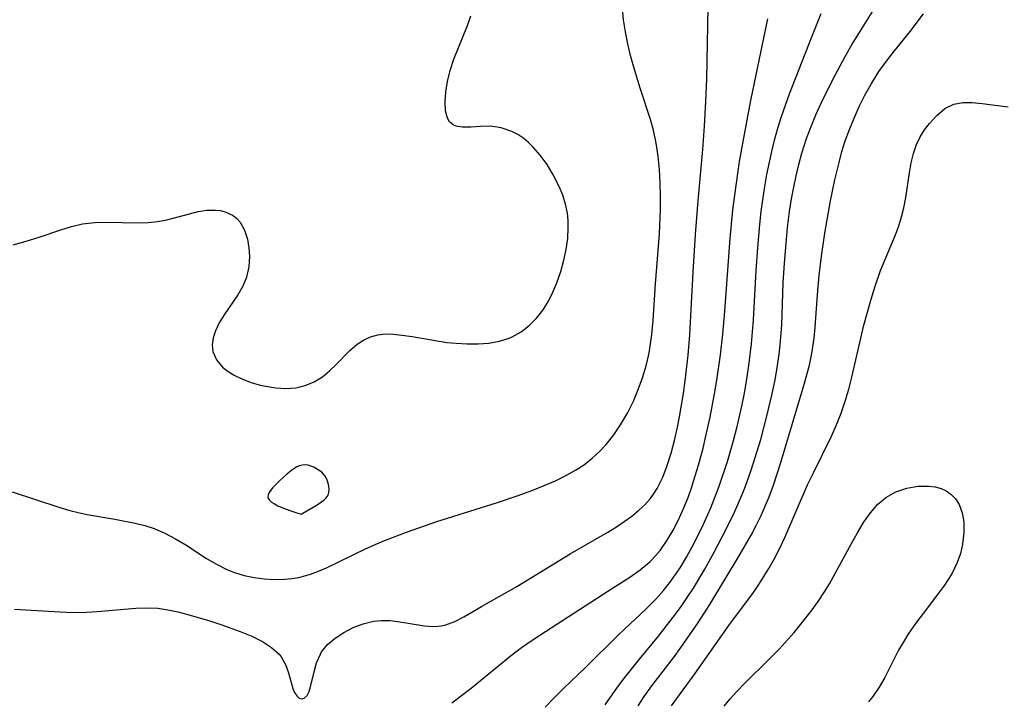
# Model space of a CAD drawing. Header units: metres. Extents: x 1073367 to 1082519, y 1569854 to 1574957.
# Tile 1003 of 1056: x 1080009 to 1080147, y 1573475 to 1573570. Entities that reach past the tile are written whole.
import ezdxf

# ---------------------------------------------------------------- set-up
doc = ezdxf.new("R2010")
doc.units = ezdxf.units.M
doc.layers.add('CGG_CurvaNivelLidar_v1', color=253, linetype='Continuous', lineweight=30)

msp = doc.modelspace()

# ---------------------------------------------------------------- linework, layer by layer
at = {"layer": 'CGG_CurvaNivelLidar_v1'}
for p, q in [((1080093.4704, 1573570.2114, 75), (1080093.2946, 1573571.8599, 75)), ((1080105.086, 1573561.982, 74.5), (1080105.2483, 1573571.9261, 74.5)), ((1080125.3613, 1573566.8111, 73), (1080129.0958, 1573572.7871, 73)), ((1080071.6613, 1573569.4189, 75.5), (1080072.1555, 1573570.7699, 75.5)), ((1080093.73, 1573568.5649, 75), (1080093.4704, 1573570.2114, 75)), ((1080111.2054, 1573558.9745, 74), (1080113.5905, 1573570.3788, 74)), ((1080119.7176, 1573567.8544, 73.5), (1080121.0557, 1573571.0912, 73.5)), ((1080133.4582, 1573568.5981, 72.5), (1080135.3134, 1573571.0436, 72.5)), ((1080069.7838, 1573564.7247, 75.5), (1080071.6613, 1573569.4189, 75.5)), ((1080094.0649, 1573566.8781, 75), (1080093.73, 1573568.5649, 75)), ((1080116.6101, 1573559.907, 73.5), (1080119.7176, 1573567.8544, 73.5)), ((1080131.0709, 1573565.6486, 72.5), (1080133.4582, 1573568.5981, 72.5)), ((1080094.4452, 1573565.2499, 75), (1080094.0649, 1573566.8781, 75)), ((1080124.3801, 1573565.1196, 73), (1080125.3613, 1573566.8111, 73)), ((1080069.2521, 1573563.1409, 75.5), (1080069.7838, 1573564.7247, 75.5)), ((1080094.8757, 1573563.6299, 75), (1080094.4452, 1573565.2499, 75)), ((1080122.6133, 1573561.8078, 73), (1080124.3801, 1573565.1196, 73)), ((1080130.1395, 1573564.4527, 72.5), (1080131.0709, 1573565.6486, 72.5)), ((1080095.7823, 1573560.6751, 75), (1080094.8757, 1573563.6299, 75)), ((1080129.0986, 1573563.0026, 72.5), (1080130.1395, 1573564.4527, 72.5)), ((1080068.871, 1573561.6107, 75.5), (1080069.2521, 1573563.1409, 75.5)), ((1080104.9517, 1573558.8345, 74.5), (1080105.086, 1573561.982, 74.5)), ((1080128.0034, 1573561.2586, 72.5), (1080129.0986, 1573563.0026, 72.5)), ((1080068.6351, 1573560.1371, 75.5), (1080068.871, 1573561.6107, 75.5)), ((1080097.2118, 1573556.3092, 75), (1080095.7823, 1573560.6751, 75)), ((1080121.0448, 1573558.5884, 73), (1080122.6133, 1573561.8078, 73)), ((1080127.1474, 1573559.7147, 72.5), (1080128.0034, 1573561.2586, 72.5)), ((1080068.5472, 1573558.7617, 75.5), (1080068.6351, 1573560.1371, 75.5)), ((1080115.4953, 1573556.7558, 73.5), (1080116.6101, 1573559.907, 73.5)), ((1080126.3569, 1573558.1337, 72.5), (1080127.1474, 1573559.7147, 72.5)), ((1080068.6219, 1573557.5342, 75.5), (1080068.5472, 1573558.7617, 75.5)), ((1080104.748, 1573555.3673, 74.5), (1080104.9517, 1573558.8345, 74.5)), ((1080110.1816, 1573553.4824, 74), (1080111.2054, 1573558.9745, 74)), ((1080120.3121, 1573556.9636, 73), (1080121.0448, 1573558.5884, 73)), ((1080125.6273, 1573556.5218, 72.5), (1080126.3569, 1573558.1337, 72.5)), ((1080137.1674, 1573556.8974, 72), (1080138.2987, 1573557.8315, 72)), ((1080138.2987, 1573557.8315, 72), (1080139.5646, 1573558.4566, 72)), ((1080139.5646, 1573558.4566, 72), (1080140.7924, 1573558.6869, 72)), ((1080140.7924, 1573558.6869, 72), (1080142.123, 1573558.6914, 72)), ((1080142.123, 1573558.6914, 72), (1080143.5319, 1573558.5554, 72)), ((1080143.5319, 1573558.5554, 72), (1080147.1266, 1573558.0951, 72)), ((1080068.8865, 1573556.515, 75.5), (1080068.6219, 1573557.5342, 75.5)), ((1080069.1887, 1573555.9905, 75.5), (1080068.8865, 1573556.515, 75.5)), ((1080114.9851, 1573555.0957, 73.5), (1080115.4953, 1573556.7558, 73.5)), ((1080119.6263, 1573555.3219, 73), (1080120.3121, 1573556.9636, 73)), ((1080124.9811, 1573554.938, 72.5), (1080125.6273, 1573556.5218, 72.5)), ((1080136.1389, 1573555.7532, 72), (1080137.1674, 1573556.8974, 72)), ((1080069.629, 1573555.5966, 75.5), (1080069.1887, 1573555.9905, 75.5)), ((1080069.9413, 1573555.4355, 75.5), (1080069.629, 1573555.5966, 75.5)), ((1080070.2676, 1573555.3283, 75.5), (1080069.9413, 1573555.4355, 75.5)), ((1080070.9671, 1573555.2266, 75.5), (1080070.2676, 1573555.3283, 75.5)), ((1080072.1744, 1573555.2522, 75.5), (1080070.9671, 1573555.2266, 75.5)), ((1080073.5085, 1573555.3522, 75.5), (1080072.1744, 1573555.2522, 75.5)), ((1080074.9315, 1573555.3649, 75.5), (1080073.5085, 1573555.3522, 75.5)), ((1080076.399, 1573555.1513, 75.5), (1080074.9315, 1573555.3649, 75.5)), ((1080077.8524, 1573554.6636, 75.5), (1080076.399, 1573555.1513, 75.5)), ((1080097.6189, 1573554.841, 75), (1080097.2118, 1573556.3092, 75)), ((1080104.5211, 1573552.1151, 74.5), (1080104.748, 1573555.3673, 74.5)), ((1080114.5262, 1573553.4204, 73.5), (1080114.9851, 1573555.0957, 73.5)), ((1080119.0024, 1573553.6587, 73), (1080119.6263, 1573555.3219, 73)), ((1080135.4656, 1573554.8552, 72), (1080136.1389, 1573555.7532, 72)), ((1080078.7074, 1573554.2163, 75.5), (1080077.8524, 1573554.6636, 75.5)), ((1080079.5235, 1573553.6629, 75.5), (1080078.7074, 1573554.2163, 75.5)), ((1080098.0151, 1573553.0105, 75), (1080097.6189, 1573554.841, 75)), ((1080124.4025, 1573553.3276, 72.5), (1080124.9811, 1573554.938, 72.5)), ((1080134.3515, 1573552.8516, 72), (1080134.8598, 1573553.8899, 72)), ((1080134.8598, 1573553.8899, 72), (1080135.4656, 1573554.8552, 72)), ((1080080.1795, 1573553.1191, 75.5), (1080079.5235, 1573553.6629, 75.5)), ((1080080.8047, 1573552.5156, 75.5), (1080080.1795, 1573553.1191, 75.5)), ((1080081.8401, 1573551.3265, 75.5), (1080080.8047, 1573552.5156, 75.5)), ((1080098.2909, 1573551.1837, 75), (1080098.0151, 1573553.0105, 75)), ((1080109.6641, 1573550.4413, 74), (1080110.1816, 1573553.4824, 74)), ((1080114.1388, 1573551.8326, 73.5), (1080114.5262, 1573553.4204, 73.5)), ((1080118.351, 1573551.6154, 73), (1080119.0024, 1573553.6587, 73)), ((1080123.9434, 1573551.8418, 72.5), (1080124.4025, 1573553.3276, 72.5)), ((1080133.921, 1573551.5918, 72), (1080134.3515, 1573552.8516, 72)), ((1080082.7874, 1573550.015, 75.5), (1080081.8401, 1573551.3265, 75.5)), ((1080098.4758, 1573549.3389, 75), (1080098.2909, 1573551.1837, 75)), ((1080103.8776, 1573544.9565, 74.5), (1080104.5211, 1573552.1151, 74.5)), ((1080113.4729, 1573548.6296, 73.5), (1080114.1388, 1573551.8326, 73.5)), ((1080117.9239, 1573550.0437, 73), (1080118.351, 1573551.6154, 73)), ((1080123.5352, 1573550.3373, 72.5), (1080123.9434, 1573551.8418, 72.5)), ((1080133.6079, 1573550.2553, 72), (1080133.921, 1573551.5918, 72)), ((1080083.6428, 1573548.6114, 75.5), (1080082.7874, 1573550.015, 75.5)), ((1080109.1563, 1573547.085, 74), (1080109.6641, 1573550.4413, 74)), ((1080117.545, 1573548.4574, 73), (1080117.9239, 1573550.0437, 73)), ((1080122.9497, 1573547.8891, 72.5), (1080123.5352, 1573550.3373, 72.5)), ((1080133.3687, 1573548.8648, 72), (1080133.6079, 1573550.2553, 72)), ((1080084.4702, 1573546.9697, 75.5), (1080083.6428, 1573548.6114, 75.5)), ((1080098.5868, 1573547.4808, 75), (1080098.4758, 1573549.3389, 75)), ((1080113.1312, 1573546.6759, 73.5), (1080113.4729, 1573548.6296, 73.5)), ((1080117.2091, 1573546.8592, 73), (1080117.545, 1573548.4574, 73)), ((1080132.8752, 1573545.4504, 72), (1080133.3687, 1573548.8648, 72)), ((1080084.9631, 1573545.752, 75.5), (1080084.4702, 1573546.9697, 75.5)), ((1080098.6352, 1573545.6134, 75), (1080098.5868, 1573547.4808, 75)), ((1080108.7258, 1573543.7172, 74), (1080109.1563, 1573547.085, 74)), ((1080116.9136, 1573545.2511, 73), (1080117.2091, 1573546.8592, 73)), ((1080122.3462, 1573544.9806, 72.5), (1080122.9497, 1573547.8891, 72.5)), ((1080085.3529, 1573544.5033, 75.5), (1080084.9631, 1573545.752, 75.5)), ((1080098.6269, 1573543.7399, 75), (1080098.6352, 1573545.6134, 75)), ((1080112.6712, 1573543.4755, 73.5), (1080113.1312, 1573546.6759, 73.5)), ((1080085.6166, 1573543.2267, 75.5), (1080085.3529, 1573544.5033, 75.5)), ((1080103.5118, 1573540.2853, 74.5), (1080103.8776, 1573544.9565, 74.5)), ((1080116.6361, 1573543.4795, 73), (1080116.9136, 1573545.2511, 73)), ((1080121.5598, 1573540.4643, 72.5), (1080122.3462, 1573544.9806, 72.5)), ((1080132.5948, 1573543.9954, 72), (1080132.8752, 1573545.4504, 72)), ((1080030.604, 1573542.5324, 75.5), (1080032.8853, 1573543.1694, 75.5)), ((1080032.8853, 1573543.1694, 75.5), (1080034.1052, 1573543.4601, 75.5)), ((1080034.1052, 1573543.4601, 75.5), (1080035.3004, 1573543.6465, 75.5)), ((1080035.3004, 1573543.6465, 75.5), (1080036.4528, 1573543.686, 75.5)), ((1080036.4528, 1573543.686, 75.5), (1080037.1868, 1573543.6092, 75.5)), ((1080037.1868, 1573543.6092, 75.5), (1080037.882, 1573543.4437, 75.5)), ((1080037.882, 1573543.4437, 75.5), (1080038.9751, 1573542.9257, 75.5)), ((1080038.9751, 1573542.9257, 75.5), (1080039.5037, 1573542.4922, 75.5)), ((1080085.7205, 1573542.231, 75.5), (1080085.6166, 1573543.2267, 75.5)), ((1080098.482, 1573540.3438, 75), (1080098.6269, 1573543.7399, 75)), ((1080108.3369, 1573539.6927, 74), (1080108.7258, 1573543.7172, 74)), ((1080112.4671, 1573541.6542, 73.5), (1080112.6712, 1573543.4755, 73.5)), ((1080116.3526, 1573541.2411, 73), (1080116.6361, 1573543.4795, 73)), ((1080131.8679, 1573541.4687, 72), (1080132.2671, 1573542.7267, 72)), ((1080132.2671, 1573542.7267, 72), (1080132.5948, 1573543.9954, 72)), ((1080014.9278, 1573540.9213, 75.5), (1080016.4309, 1573541.38, 75.5)), ((1080016.4309, 1573541.38, 75.5), (1080017.9369, 1573541.7383, 75.5)), ((1080017.9369, 1573541.7383, 75.5), (1080018.387, 1573541.8178, 75.5)), ((1080018.387, 1573541.8178, 75.5), (1080019.683, 1573541.9638, 75.5)), ((1080019.683, 1573541.9638, 75.5), (1080021.1997, 1573542.0085, 75.5)), ((1080021.1997, 1573542.0085, 75.5), (1080025.7579, 1573541.9069, 75.5)), ((1080025.7579, 1573541.9069, 75.5), (1080027.0999, 1573541.964, 75.5)), ((1080027.0999, 1573541.964, 75.5), (1080028.4243, 1573542.1027, 75.5)), ((1080028.4243, 1573542.1027, 75.5), (1080029.5293, 1573542.2894, 75.5)), ((1080029.5293, 1573542.2894, 75.5), (1080030.604, 1573542.5324, 75.5)), ((1080039.5037, 1573542.4922, 75.5), (1080039.9583, 1573541.9678, 75.5)), ((1080039.9583, 1573541.9678, 75.5), (1080040.5755, 1573540.8729, 75.5)), ((1080085.7471, 1573541.2235, 75.5), (1080085.7205, 1573542.231, 75.5)), ((1080112.187, 1573538.4261, 73.5), (1080112.4671, 1573541.6542, 73.5)), ((1080131.409, 1573540.2228, 72), (1080131.8679, 1573541.4687, 72)), ((1080011.902, 1573539.9004, 75.5), (1080014.9278, 1573540.9213, 75.5)), ((1080040.5755, 1573540.8729, 75.5), (1080040.9817, 1573539.6106, 75.5)), ((1080085.6663, 1573539.7114, 75.5), (1080085.7471, 1573541.2235, 75.5)), ((1080097.9395, 1573533.38, 75), (1080098.482, 1573540.3438, 75)), ((1080103.1782, 1573535.0208, 74.5), (1080103.5118, 1573540.2853, 74.5)), ((1080116.18, 1573539.5803, 73), (1080116.3526, 1573541.2411, 73)), ((1080121.0865, 1573537.2465, 72.5), (1080121.5598, 1573540.4643, 72.5)), ((1080129.3276, 1573535.2496, 72), (1080131.409, 1573540.2228, 72)), ((1080008.2817, 1573538.8431, 75.5), (1080010.0914, 1573539.3432, 75.5)), ((1080010.0914, 1573539.3432, 75.5), (1080011.902, 1573539.9004, 75.5)), ((1080040.9817, 1573539.6106, 75.5), (1080041.1743, 1573538.4186, 75.5)), ((1080085.4618, 1573538.1938, 75.5), (1080085.6663, 1573539.7114, 75.5)), ((1080107.5875, 1573529.5649, 74), (1080108.3369, 1573539.6927, 74)), ((1080115.9106, 1573536.2489, 73), (1080116.18, 1573539.5803, 73)), ((1080041.1743, 1573538.4186, 75.5), (1080041.2338, 1573537.1823, 75.5)), ((1080085.1482, 1573536.6836, 75.5), (1080085.4618, 1573538.1938, 75.5)), ((1080111.9771, 1573535.2578, 73.5), (1080112.187, 1573538.4261, 73.5)), ((1080120.7599, 1573534.5676, 72.5), (1080121.0865, 1573537.2465, 72.5)), ((1080041.2338, 1573537.1823, 75.5), (1080041.145, 1573535.745, 75.5)), ((1080084.7036, 1573535.0927, 75.5), (1080085.1482, 1573536.6836, 75.5)), ((1080115.7568, 1573533.5041, 73), (1080115.9106, 1573536.2489, 73)), ((1080041.145, 1573535.745, 75.5), (1080040.841, 1573534.3317, 75.5)), ((1080084.1605, 1573533.5386, 75.5), (1080084.7036, 1573535.0927, 75.5)), ((1080102.7221, 1573526.2683, 74.5), (1080103.1782, 1573535.0208, 74.5)), ((1080111.5867, 1573528.3848, 73.5), (1080111.9771, 1573535.2578, 73.5)), ((1080120.5157, 1573531.9033, 72.5), (1080120.7599, 1573534.5676, 72.5)), ((1080128.5545, 1573533.0476, 72), (1080129.3276, 1573535.2496, 72)), ((1080040.841, 1573534.3317, 75.5), (1080040.3297, 1573533.0734, 75.5)), ((1080083.6066, 1573532.2139, 75.5), (1080084.1605, 1573533.5386, 75.5)), ((1080097.5938, 1573528.2716, 75), (1080097.9395, 1573533.38, 75)), ((1080115.5294, 1573527.6657, 73), (1080115.7568, 1573533.5041, 73)), ((1080039.6476, 1573531.8643, 75.5), (1080037.7345, 1573529.0737, 75.5)), ((1080040.3297, 1573533.0734, 75.5), (1080039.6476, 1573531.8643, 75.5)), ((1080082.9732, 1573530.9475, 75.5), (1080083.6066, 1573532.2139, 75.5)), ((1080120.1954, 1573527.3126, 72.5), (1080120.5157, 1573531.9033, 72.5)), ((1080127.9989, 1573531.2508, 72), (1080128.5545, 1573533.0476, 72)), ((1080082.2447, 1573529.7604, 75.5), (1080082.9732, 1573530.9475, 75.5)), ((1080127.0042, 1573527.595, 72), (1080127.9989, 1573531.2508, 72)), ((1080037.7345, 1573529.0737, 75.5), (1080037.0408, 1573527.9599, 75.5)), ((1080081.333, 1573528.5894, 75.5), (1080082.2447, 1573529.7604, 75.5)), ((1080107.3082, 1573526.3409, 74), (1080107.5875, 1573529.5649, 74)), ((1080037.0408, 1573527.9599, 75.5), (1080036.4896, 1573526.8379, 75.5)), ((1080080.303, 1573527.5523, 75.5), (1080081.333, 1573528.5894, 75.5)), ((1080097.4055, 1573526.3128, 75), (1080097.5938, 1573528.2716, 75)), ((1080111.3189, 1573525.0349, 73.5), (1080111.5867, 1573528.3848, 73.5)), ((1080115.3394, 1573524.8898, 73), (1080115.5294, 1573527.6657, 73)), ((1080036.4896, 1573526.8379, 75.5), (1080036.1786, 1573525.8578, 75.5)), ((1080058.1287, 1573525.986, 75.5), (1080059.1494, 1573526.2719, 75.5)), ((1080059.1494, 1573526.2719, 75.5), (1080060.2281, 1573526.3862, 75.5)), ((1080060.2281, 1573526.3862, 75.5), (1080061.353, 1573526.3613, 75.5)), ((1080061.353, 1573526.3613, 75.5), (1080062.5201, 1573526.2403, 75.5)), ((1080062.5201, 1573526.2403, 75.5), (1080063.9473, 1573526.0236, 75.5)), ((1080077.9232, 1573525.967, 75.5), (1080079.1653, 1573526.6687, 75.5)), ((1080079.1653, 1573526.6687, 75.5), (1080080.303, 1573527.5523, 75.5)), ((1080097.134, 1573524.3751, 75), (1080097.4055, 1573526.3128, 75)), ((1080102.4971, 1573523.4108, 74.5), (1080102.7221, 1573526.2683, 74.5)), ((1080106.9993, 1573523.4721, 74), (1080107.3082, 1573526.3409, 74)), ((1080120.0439, 1573525.7951, 72.5), (1080120.1954, 1573527.3126, 72.5)), ((1080125.3134, 1573520.3802, 72), (1080127.0042, 1573527.595, 72)), ((1080036.1786, 1573525.8578, 75.5), (1080036.0518, 1573524.8908, 75.5)), ((1080036.0518, 1573524.8908, 75.5), (1080036.1371, 1573523.9616, 75.5)), ((1080055.2423, 1573524.0683, 75.5), (1080056.2708, 1573524.9592, 75.5)), ((1080056.2708, 1573524.9592, 75.5), (1080057.1663, 1573525.5415, 75.5)), ((1080057.1663, 1573525.5415, 75.5), (1080058.1287, 1573525.986, 75.5)), ((1080063.9473, 1573526.0236, 75.5), (1080066.9147, 1573525.5019, 75.5)), ((1080066.9147, 1573525.5019, 75.5), (1080068.8115, 1573525.2207, 75.5)), ((1080068.8115, 1573525.2207, 75.5), (1080070.082, 1573525.0955, 75.5)), ((1080070.082, 1573525.0955, 75.5), (1080071.6331, 1573525.009, 75.5)), ((1080071.6331, 1573525.009, 75.5), (1080073.1706, 1573525.0079, 75.5)), ((1080073.1706, 1573525.0079, 75.5), (1080074.6769, 1573525.1158, 75.5)), ((1080074.6769, 1573525.1158, 75.5), (1080076.1322, 1573525.3636, 75.5)), ((1080076.1322, 1573525.3636, 75.5), (1080077.5128, 1573525.7905, 75.5)), ((1080077.5128, 1573525.7905, 75.5), (1080077.9232, 1573525.967, 75.5)), ((1080110.9978, 1573522.3087, 73.5), (1080111.3189, 1573525.0349, 73.5)), ((1080115.1959, 1573523.5656, 73), (1080115.3394, 1573524.8898, 73)), ((1080119.7272, 1573523.6631, 72.5), (1080120.0439, 1573525.7951, 72.5)), ((1080036.1371, 1573523.9616, 75.5), (1080036.6306, 1573522.788, 75.5)), ((1080053.3737, 1573522.1326, 75.5), (1080055.2423, 1573524.0683, 75.5)), ((1080096.5973, 1573521.9302, 75), (1080096.9713, 1573523.5045, 75)), ((1080096.9713, 1573523.5045, 75), (1080097.134, 1573524.3751, 75)), ((1080114.9123, 1573521.6471, 73), (1080115.1959, 1573523.5656, 73)), ((1080119.3888, 1573522.0505, 72.5), (1080119.7272, 1573523.6631, 72.5)), ((1080036.6306, 1573522.788, 75.5), (1080037.495, 1573521.7596, 75.5)), ((1080052.4385, 1573521.2272, 75.5), (1080053.3737, 1573522.1326, 75.5)), ((1080102.0803, 1573519.8616, 74.5), (1080102.4971, 1573523.4108, 74.5)), ((1080106.4968, 1573519.9494, 74), (1080106.9993, 1573523.4721, 74)), ((1080110.5584, 1573519.4946, 73.5), (1080110.9978, 1573522.3087, 73.5)), ((1080037.495, 1573521.7596, 75.5), (1080038.2568, 1573521.1558, 75.5)), ((1080038.2568, 1573521.1558, 75.5), (1080039.1285, 1573520.6255, 75.5)), ((1080051.4301, 1573520.4122, 75.5), (1080052.4385, 1573521.2272, 75.5)), ((1080096.0959, 1573520.2616, 75), (1080096.5973, 1573521.9302, 75)), ((1080114.556, 1573519.7387, 73), (1080114.9123, 1573521.6471, 73)), ((1080118.611, 1573519.1913, 72.5), (1080119.3888, 1573522.0505, 72.5)), ((1080039.1285, 1573520.6255, 75.5), (1080040.2638, 1573520.0852, 75.5)), ((1080040.2638, 1573520.0852, 75.5), (1080041.483, 1573519.6322, 75.5)), ((1080041.483, 1573519.6322, 75.5), (1080042.7573, 1573519.267, 75.5)), ((1080049.0321, 1573519.1981, 75.5), (1080050.2766, 1573519.7161, 75.5)), ((1080050.2766, 1573519.7161, 75.5), (1080051.4301, 1573520.4122, 75.5)), ((1080095.505, 1573518.6243, 75), (1080096.0959, 1573520.2616, 75)), ((1080101.818, 1573518.059, 74.5), (1080102.0803, 1573519.8616, 74.5)), ((1080106.1749, 1573518.0499, 74), (1080106.4968, 1573519.9494, 74)), ((1080110.2731, 1573517.8976, 73.5), (1080110.5584, 1573519.4946, 73.5)), ((1080114.1502, 1573517.851, 73), (1080114.556, 1573519.7387, 73)), ((1080124.8896, 1573518.6907, 72), (1080125.3134, 1573520.3802, 72)), ((1080042.7573, 1573519.267, 75.5), (1080043.5343, 1573519.0923, 75.5)), ((1080043.5343, 1573519.0923, 75.5), (1080044.9422, 1573518.8662, 75.5)), ((1080044.9422, 1573518.8662, 75.5), (1080046.3443, 1573518.781, 75.5)), ((1080046.3443, 1573518.781, 75.5), (1080047.7197, 1573518.8807, 75.5)), ((1080047.7197, 1573518.8807, 75.5), (1080049.0321, 1573519.1981, 75.5)), ((1080094.8301, 1573517.0238, 75), (1080095.505, 1573518.6243, 75)), ((1080101.2613, 1573514.8245, 74.5), (1080101.818, 1573518.059, 74.5)), ((1080105.55, 1573514.7833, 74), (1080106.1749, 1573518.0499, 74)), ((1080115.379, 1573508.2958, 72.5), (1080118.611, 1573519.1913, 72.5)), ((1080124.4117, 1573517.0216, 72), (1080124.8896, 1573518.6907, 72)), ((1080093.9949, 1573515.3254, 75), (1080094.8301, 1573517.0238, 75)), ((1080109.9613, 1573516.3052, 73.5), (1080110.2731, 1573517.8976, 73.5)), ((1080113.4567, 1573514.93, 73), (1080114.1502, 1573517.851, 73)), ((1080123.8381, 1573515.3565, 72), (1080124.4117, 1573517.0216, 72)), ((1080093.0531, 1573513.6956, 75), (1080093.9949, 1573515.3254, 75)), ((1080109.3316, 1573513.4904, 73.5), (1080109.9613, 1573516.3052, 73.5)), ((1080123.181, 1573513.7201, 72), (1080123.8381, 1573515.3565, 72)), ((1080100.973, 1573513.3948, 74.5), (1080101.2613, 1573514.8245, 74.5)), ((1080104.9171, 1573511.923, 74), (1080105.55, 1573514.7833, 74)), ((1080112.5976, 1573511.6828, 73), (1080113.4567, 1573514.93, 73)), ((1080092.1022, 1573512.2986, 75), (1080093.0531, 1573513.6956, 75)), ((1080100.5509, 1573511.5406, 74.5), (1080100.973, 1573513.3948, 74.5)), ((1080108.8244, 1573511.5274, 73.5), (1080109.3316, 1573513.4904, 73.5)), ((1080122.4236, 1573512.0416, 72), (1080123.181, 1573513.7201, 72)), ((1080091.0509, 1573510.9867, 75), (1080092.1022, 1573512.2986, 75)), ((1080100.0877, 1573509.7669, 74.5), (1080100.5509, 1573511.5406, 74.5)), ((1080104.5522, 1573510.4382, 74), (1080104.9171, 1573511.923, 74)), ((1080107.964, 1573508.5853, 73.5), (1080108.8244, 1573511.5274, 73.5)), ((1080112.0794, 1573509.9006, 73), (1080112.5976, 1573511.6828, 73)), ((1080119.954, 1573507.0213, 72), (1080122.4236, 1573512.0416, 72)), ((1080089.0834, 1573509.0441, 75), (1080090.1025, 1573509.9781, 75)), ((1080090.1025, 1573509.9781, 75), (1080091.0509, 1573510.9867, 75)), ((1080099.5543, 1573508.0443, 74.5), (1080100.0877, 1573509.7669, 74.5)), ((1080103.9263, 1573508.1033, 74), (1080104.5522, 1573510.4382, 74)), ((1080111.2313, 1573507.2479, 73), (1080112.0794, 1573509.9006, 73)), ((1080087.9939, 1573508.192, 75), (1080089.0834, 1573509.0441, 75)), ((1080106.8225, 1573505.1713, 73.5), (1080107.964, 1573508.5853, 73.5)), ((1080047.1614, 1573507.3986, 75.5), (1080046.4643, 1573506.8463, 75.5)), ((1080047.8758, 1573507.8463, 75.5), (1080047.1614, 1573507.3986, 75.5)), ((1080048.2415, 1573508.0048, 75.5), (1080047.8758, 1573507.8463, 75.5)), ((1080048.6148, 1573508.0992, 75.5), (1080048.2415, 1573508.0048, 75.5)), ((1080049.0182, 1573508.1151, 75.5), (1080048.6148, 1573508.0992, 75.5)), ((1080049.4268, 1573508.0581, 75.5), (1080049.0182, 1573508.1151, 75.5)), ((1080049.8355, 1573507.9443, 75.5), (1080049.4268, 1573508.0581, 75.5)), ((1080050.2386, 1573507.7848, 75.5), (1080049.8355, 1573507.9443, 75.5)), ((1080050.6295, 1573507.5869, 75.5), (1080050.2386, 1573507.7848, 75.5)), ((1080051.0002, 1573507.3535, 75.5), (1080050.6295, 1573507.5869, 75.5)), ((1080051.3404, 1573507.0844, 75.5), (1080051.0002, 1573507.3535, 75.5)), ((1080051.6367, 1573506.7756, 75.5), (1080051.3404, 1573507.0844, 75.5)), ((1080085.4898, 1573506.668, 75), (1080086.7732, 1573507.3901, 75)), ((1080086.7732, 1573507.3901, 75), (1080087.9939, 1573508.192, 75)), ((1080098.9209, 1573506.3937, 74.5), (1080099.5543, 1573508.0443, 74.5)), ((1080103.4773, 1573506.5696, 74), (1080103.9263, 1573508.1033, 74)), ((1080110.3452, 1573504.7848, 73), (1080111.2313, 1573507.2479, 73)), ((1080114.3859, 1573505.3027, 72.5), (1080115.379, 1573508.2958, 72.5)), ((1080119.1522, 1573505.3259, 72), (1080119.954, 1573507.0213, 72)), ((1080045.4335, 1573505.9112, 75.5), (1080044.4702, 1573504.9131, 75.5)), ((1080046.4643, 1573506.8463, 75.5), (1080045.4335, 1573505.9112, 75.5)), ((1080051.8878, 1573506.4051, 75.5), (1080051.6367, 1573506.7756, 75.5)), ((1080052.0826, 1573505.9992, 75.5), (1080051.8878, 1573506.4051, 75.5)), ((1080052.2276, 1573505.5721, 75.5), (1080052.0826, 1573505.9992, 75.5)), ((1080082.3932, 1573505.2268, 75), (1080083.9648, 1573505.9168, 75)), ((1080083.9648, 1573505.9168, 75), (1080085.4898, 1573506.668, 75)), ((1080098.1486, 1573504.8427, 74.5), (1080098.9209, 1573506.3937, 74.5)), ((1080102.9939, 1573505.0547, 74), (1080103.4773, 1573506.5696, 74)), ((1080008.1396, 1573504.3701, 75), (1080014.624, 1573502.2148, 75)), ((1080043.9913, 1573504.269, 75.5), (1080043.8482, 1573503.9623, 75.5)), ((1080044.4702, 1573504.9131, 75.5), (1080043.9913, 1573504.269, 75.5)), ((1080052.2274, 1573503.8898, 75.5), (1080052.3461, 1573504.2864, 75.5)), ((1080052.324, 1573505.1361, 75.5), (1080052.2276, 1573505.5721, 75.5)), ((1080052.3672, 1573504.7033, 75.5), (1080052.324, 1573505.1361, 75.5)), ((1080052.3461, 1573504.2864, 75.5), (1080052.3672, 1573504.7033, 75.5)), ((1080078.6271, 1573503.7944, 75), (1080080.787, 1573504.5847, 75)), ((1080080.787, 1573504.5847, 75), (1080082.3932, 1573505.2268, 75)), ((1080097.6462, 1573504.0428, 74.5), (1080098.1486, 1573504.8427, 74.5)), ((1080102.4645, 1573503.5656, 74), (1080102.9939, 1573505.0547, 74)), ((1080106.2201, 1573503.5562, 73.5), (1080106.8225, 1573505.1713, 73.5)), ((1080109.8928, 1573503.6452, 73), (1080110.3452, 1573504.7848, 73)), ((1080113.7657, 1573503.6459, 72.5), (1080114.3859, 1573505.3027, 72.5)), ((1080115.9659, 1573497.968, 72), (1080119.1522, 1573505.3259, 72)), ((1080130.0805, 1573503.5716, 71.5), (1080131.4631, 1573504.3538, 71.5)), ((1080131.4631, 1573504.3538, 71.5), (1080132.9784, 1573504.8763, 71.5)), ((1080132.9784, 1573504.8763, 71.5), (1080134.5291, 1573505.1448, 71.5)), ((1080134.5291, 1573505.1448, 71.5), (1080136.049, 1573505.1686, 71.5)), ((1080136.049, 1573505.1686, 71.5), (1080136.9471, 1573505.0527, 71.5)), ((1080136.9471, 1573505.0527, 71.5), (1080137.7901, 1573504.8163, 71.5)), ((1080137.7901, 1573504.8163, 71.5), (1080138.4934, 1573504.4825, 71.5)), ((1080138.4934, 1573504.4825, 71.5), (1080139.128, 1573504.0428, 71.5)), ((1080043.8482, 1573503.9623, 75.5), (1080043.8049, 1573503.6717, 75.5)), ((1080043.8049, 1573503.6717, 75.5), (1080043.8787, 1573503.4164, 75.5)), ((1080043.8787, 1573503.4164, 75.5), (1080044.0496, 1573503.176, 75.5)), ((1080044.0496, 1573503.176, 75.5), (1080044.3404, 1573502.9299, 75.5)), ((1080044.3404, 1573502.9299, 75.5), (1080044.7437, 1573502.6757, 75.5)), ((1080051.1725, 1573502.8514, 75.5), (1080051.6156, 1573503.1862, 75.5)), ((1080051.6156, 1573503.1862, 75.5), (1080051.9784, 1573503.5335, 75.5)), ((1080051.9784, 1573503.5335, 75.5), (1080052.2274, 1573503.8898, 75.5)), ((1080067.3903, 1573500.2092, 75), (1080075.8703, 1573502.8724, 75)), ((1080075.8703, 1573502.8724, 75), (1080078.6271, 1573503.7944, 75)), ((1080096.4236, 1573502.5573, 74.5), (1080097.1606, 1573503.388, 74.5)), ((1080097.1606, 1573503.388, 74.5), (1080097.6462, 1573504.0428, 74.5)), ((1080101.8939, 1573502.1459, 74), (1080102.4645, 1573503.5656, 74)), ((1080105.6423, 1573502.1356, 73.5), (1080106.2201, 1573503.5562, 73.5)), ((1080108.9567, 1573501.5215, 73), (1080109.8928, 1573503.6452, 73)), ((1080113.2276, 1573502.3376, 72.5), (1080113.7657, 1573503.6459, 72.5)), ((1080128.964, 1573502.6308, 71.5), (1080129.3966, 1573503.0332, 71.5)), ((1080129.3966, 1573503.0332, 71.5), (1080130.0805, 1573503.5716, 71.5)), ((1080139.128, 1573504.0428, 71.5), (1080139.7968, 1573503.3743, 71.5)), ((1080139.7968, 1573503.3743, 71.5), (1080140.3211, 1573502.5768, 71.5)), ((1080014.624, 1573502.2148, 75), (1080016.1632, 1573501.7658, 75)), ((1080016.1632, 1573501.7658, 75), (1080017.3666, 1573501.4667, 75)), ((1080044.7437, 1573502.6757, 75.5), (1080045.2288, 1573502.4213, 75.5)), ((1080045.2288, 1573502.4213, 75.5), (1080045.7653, 1573502.175, 75.5)), ((1080045.7653, 1573502.175, 75.5), (1080046.8757, 1573501.7391, 75.5)), ((1080046.8757, 1573501.7391, 75.5), (1080047.8482, 1573501.427, 75.5)), ((1080048.6836, 1573501.3906, 75.5), (1080050.6827, 1573502.5329, 75.5)), ((1080050.6827, 1573502.5329, 75.5), (1080051.1725, 1573502.8514, 75.5)), ((1080094.6201, 1573500.9739, 74.5), (1080095.6101, 1573501.7857, 74.5)), ((1080095.6101, 1573501.7857, 74.5), (1080096.4236, 1573502.5573, 74.5)), ((1080101.2721, 1573500.7609, 74), (1080101.8939, 1573502.1459, 74)), ((1080104.383, 1573499.3442, 73.5), (1080105.6423, 1573502.1356, 73.5)), ((1080107.743, 1573499.036, 73), (1080108.9567, 1573501.5215, 73)), ((1080112.6507, 1573501.0465, 72.5), (1080113.2276, 1573502.3376, 72.5)), ((1080127.9044, 1573501.4236, 71.5), (1080128.964, 1573502.6308, 71.5)), ((1080140.3211, 1573502.5768, 71.5), (1080140.7395, 1573501.4492, 71.5)), ((1080017.3666, 1573501.4667, 75), (1080018.5782, 1573501.2113, 75)), ((1080018.5782, 1573501.2113, 75), (1080022.4499, 1573500.551, 75)), ((1080022.4499, 1573500.551, 75), (1080025.3182, 1573499.9777, 75)), ((1080047.8482, 1573501.427, 75.5), (1080048.5, 1573501.2548, 75.5)), ((1080048.5, 1573501.2548, 75.5), (1080048.6836, 1573501.3906, 75.5)), ((1080063.1584, 1573498.7149, 75), (1080067.3903, 1573500.2092, 75)), ((1080092.4662, 1573499.4836, 74.5), (1080093.5676, 1573500.2101, 74.5)), ((1080093.5676, 1573500.2101, 74.5), (1080094.6201, 1573500.9739, 74.5)), ((1080100.4576, 1573499.1457, 74), (1080101.2721, 1573500.7609, 74)), ((1080112.0335, 1573499.7743, 72.5), (1080112.6507, 1573501.0465, 72.5)), ((1080126.969, 1573500.0897, 71.5), (1080127.9044, 1573501.4236, 71.5)), ((1080140.7395, 1573501.4492, 71.5), (1080140.9459, 1573500.1922, 71.5)), ((1080140.9459, 1573500.1922, 71.5), (1080140.9651, 1573498.6634, 71.5)), ((1080025.3182, 1573499.9777, 75), (1080026.6426, 1573499.6395, 75)), ((1080026.6426, 1573499.6395, 75), (1080027.9352, 1573499.2229, 75)), ((1080027.9352, 1573499.2229, 75), (1080029.4602, 1573498.5761, 75)), ((1080091.2516, 1573498.7396, 74.5), (1080092.4662, 1573499.4836, 74.5)), ((1080099.5597, 1573497.6056, 74), (1080100.4576, 1573499.1457, 74)), ((1080103.0517, 1573496.7049, 73.5), (1080104.383, 1573499.3442, 73.5)), ((1080106.1254, 1573495.9361, 73), (1080107.743, 1573499.036, 73)), ((1080111.2572, 1573498.3044, 72.5), (1080112.0335, 1573499.7743, 72.5)), ((1080126.0989, 1573498.6568, 71.5), (1080126.969, 1573500.0897, 71.5)), ((1080029.4602, 1573498.5761, 75), (1080030.9364, 1573497.8041, 75)), ((1080030.9364, 1573497.8041, 75), (1080032.3735, 1573496.9449, 75)), ((1080058.7928, 1573497.0089, 75), (1080060.232, 1573497.6028, 75)), ((1080060.232, 1573497.6028, 75), (1080063.1584, 1573498.7149, 75)), ((1080086.0057, 1573495.7202, 74.5), (1080091.2516, 1573498.7396, 74.5)), ((1080098.5565, 1573496.1657, 74), (1080099.5597, 1573497.6056, 74)), ((1080109.5965, 1573495.4163, 72.5), (1080111.2572, 1573498.3044, 72.5)), ((1080115.2596, 1573496.4872, 72), (1080115.9659, 1573497.968, 72)), ((1080125.2573, 1573497.1669, 71.5), (1080126.0989, 1573498.6568, 71.5)), ((1080140.9651, 1573498.6634, 71.5), (1080140.7737, 1573497.0746, 71.5)), ((1080032.3735, 1573496.9449, 75), (1080035.2639, 1573495.0794, 75)), ((1080055.9154, 1573495.6772, 75), (1080057.3416, 1573496.3597, 75)), ((1080057.3416, 1573496.3597, 75), (1080058.7928, 1573497.0089, 75)), ((1080097.4173, 1573494.859, 74), (1080098.5565, 1573496.1657, 74)), ((1080102.2309, 1573495.2212, 73.5), (1080103.0517, 1573496.7049, 73.5)), ((1080114.5191, 1573495.0716, 72), (1080115.2596, 1573496.4872, 72)), ((1080122.1895, 1573491.5352, 71.5), (1080125.2573, 1573497.1669, 71.5)), ((1080140.7737, 1573497.0746, 71.5), (1080140.4634, 1573495.769, 71.5)), ((1080035.2639, 1573495.0794, 75), (1080036.7317, 1573494.2095, 75)), ((1080051.996, 1573493.7535, 75), (1080055.9154, 1573495.6772, 75)), ((1080081.094, 1573492.6759, 74.5), (1080086.0057, 1573495.7202, 74.5)), ((1080097.1499, 1573494.598, 74), (1080097.4173, 1573494.859, 74)), ((1080101.3578, 1573493.7758, 73.5), (1080102.2309, 1573495.2212, 73.5)), ((1080104.8219, 1573493.5827, 73), (1080106.1254, 1573495.9361, 73)), ((1080105.5031, 1573488.6204, 72.5), (1080109.5965, 1573495.4163, 72.5)), ((1080113.7319, 1573493.6823, 72), (1080114.5191, 1573495.0716, 72)), ((1080140.4634, 1573495.769, 71.5), (1080140.0111, 1573494.4763, 71.5)), ((1080036.7317, 1573494.2095, 75), (1080038.0739, 1573493.5397, 75)), ((1080038.0739, 1573493.5397, 75), (1080039.0307, 1573493.1513, 75)), ((1080049.7538, 1573492.8589, 75), (1080050.8803, 1573493.274, 75)), ((1080050.8803, 1573493.274, 75), (1080051.996, 1573493.7535, 75)), ((1080094.3383, 1573492.438, 74), (1080095.8016, 1573493.4649, 74)), ((1080095.8016, 1573493.4649, 74), (1080097.1499, 1573494.598, 74)), ((1080100.7286, 1573492.8223, 73.5), (1080101.3578, 1573493.7758, 73.5)), ((1080103.2026, 1573490.9016, 73), (1080104.8219, 1573493.5827, 73)), ((1080112.3303, 1573491.4258, 72), (1080113.7319, 1573493.6823, 72)), ((1080140.0111, 1573494.4763, 71.5), (1080139.2607, 1573492.9352, 71.5)), ((1080039.0307, 1573493.1513, 75), (1080040.5139, 1573492.6899, 75)), ((1080040.5139, 1573492.6899, 75), (1080041.908, 1573492.3907, 75)), ((1080041.908, 1573492.3907, 75), (1080043.3207, 1573492.203, 75)), ((1080043.3207, 1573492.203, 75), (1080044.7419, 1573492.1244, 75)), ((1080044.7419, 1573492.1244, 75), (1080046.1616, 1573492.1586, 75)), ((1080046.1616, 1573492.1586, 75), (1080047.1506, 1573492.2552, 75)), ((1080047.1506, 1573492.2552, 75), (1080048.1309, 1573492.4196, 75)), ((1080048.1309, 1573492.4196, 75), (1080049.7538, 1573492.8589, 75)), ((1080078.5524, 1573491.1517, 74.5), (1080081.094, 1573492.6759, 74.5)), ((1080091.2439, 1573490.4876, 74), (1080094.3383, 1573492.438, 74)), ((1080099.0566, 1573490.6135, 73.5), (1080100.0666, 1573491.8944, 73.5)), ((1080100.0666, 1573491.8944, 73.5), (1080100.7286, 1573492.8223, 73.5)), ((1080139.2607, 1573492.9352, 71.5), (1080138.2629, 1573491.3539, 71.5)), ((1080073.6481, 1573488.3556, 74.5), (1080078.5524, 1573491.1517, 74.5)), ((1080097.9759, 1573489.3952, 73.5), (1080099.0566, 1573490.6135, 73.5)), ((1080102.3456, 1573489.5914, 73), (1080103.2026, 1573490.9016, 73)), ((1080111.5839, 1573490.3296, 72), (1080112.3303, 1573491.4258, 72)), ((1080121.5229, 1573490.4083, 71.5), (1080122.1895, 1573491.5352, 71.5)), ((1080138.2629, 1573491.3539, 71.5), (1080137.2973, 1573490.0295, 71.5)), ((1080080.9867, 1573483.8657, 74), (1080091.2439, 1573490.4876, 74)), ((1080096.6178, 1573488.0343, 73.5), (1080097.9759, 1573489.3952, 73.5)), ((1080101.3857, 1573488.2084, 73), (1080102.3456, 1573489.5914, 73)), ((1080108.1425, 1573485.6872, 72), (1080111.5839, 1573490.3296, 72)), ((1080120.6119, 1573489.0484, 71.5), (1080121.5229, 1573490.4083, 71.5)), ((1080137.2973, 1573490.0295, 71.5), (1080135.2572, 1573487.397, 71.5)), ((1080008.4549, 1573487.9976, 74.5), (1080014.7904, 1573487.599, 74.5)), ((1080019.9903, 1573487.6455, 74.5), (1080025.3927, 1573488.1429, 74.5)), ((1080025.3927, 1573488.1429, 74.5), (1080026.9463, 1573488.1919, 74.5)), ((1080026.9463, 1573488.1919, 74.5), (1080028.4819, 1573488.119, 74.5)), ((1080028.4819, 1573488.119, 74.5), (1080029.8692, 1573487.9162, 74.5)), ((1080029.8692, 1573487.9162, 74.5), (1080031.2482, 1573487.613, 74.5)), ((1080071.1856, 1573486.8947, 74.5), (1080073.6481, 1573488.3556, 74.5)), ((1080092.8219, 1573484.4457, 73.5), (1080096.6178, 1573488.0343, 73.5)), ((1080100.3909, 1573486.8501, 73), (1080101.3857, 1573488.2084, 73)), ((1080103.8341, 1573486.0399, 72.5), (1080105.5031, 1573488.6204, 72.5)), ((1080119.6354, 1573487.73, 71.5), (1080120.6119, 1573489.0484, 71.5)), ((1080014.7904, 1573487.599, 74.5), (1080016.6427, 1573487.5359, 74.5)), ((1080016.6427, 1573487.5359, 74.5), (1080018.4852, 1573487.5547, 74.5)), ((1080018.4852, 1573487.5547, 74.5), (1080019.9903, 1573487.6455, 74.5)), ((1080031.2482, 1573487.613, 74.5), (1080032.6278, 1573487.2505, 74.5)), ((1080032.6278, 1573487.2505, 74.5), (1080035.8763, 1573486.2978, 74.5)), ((1080058.5636, 1573486.2932, 74.5), (1080059.6945, 1573486.4004, 74.5)), ((1080059.6945, 1573486.4004, 74.5), (1080060.8365, 1573486.3882, 74.5)), ((1080060.8365, 1573486.3882, 74.5), (1080061.9755, 1573486.2806, 74.5)), ((1080069.9282, 1573486.2624, 74.5), (1080071.1856, 1573486.8947, 74.5)), ((1080098.3152, 1573484.1999, 73), (1080100.3909, 1573486.8501, 73)), ((1080117.2491, 1573484.7357, 71.5), (1080119.6354, 1573487.73, 71.5)), ((1080135.2572, 1573487.397, 71.5), (1080134.2242, 1573485.9996, 71.5)), ((1080035.8763, 1573486.2978, 74.5), (1080037.2706, 1573485.8409, 74.5)), ((1080037.2706, 1573485.8409, 74.5), (1080039.9685, 1573484.8765, 74.5)), ((1080054.4242, 1573484.7503, 74.5), (1080055.7393, 1573485.4198, 74.5)), ((1080055.7393, 1573485.4198, 74.5), (1080057.1245, 1573485.9499, 74.5)), ((1080057.1245, 1573485.9499, 74.5), (1080058.5636, 1573486.2932, 74.5)), ((1080061.9755, 1573486.2806, 74.5), (1080065.6823, 1573485.6634, 74.5)), ((1080065.6823, 1573485.6634, 74.5), (1080066.8803, 1573485.58, 74.5)), ((1080066.8803, 1573485.58, 74.5), (1080067.5714, 1573485.6083, 74.5)), ((1080067.5714, 1573485.6083, 74.5), (1080068.0049, 1573485.6634, 74.5)), ((1080068.0049, 1573485.6634, 74.5), (1080068.6558, 1573485.8047, 74.5)), ((1080068.6558, 1573485.8047, 74.5), (1080069.9282, 1573486.2624, 74.5)), ((1080101.356, 1573482.4766, 72.5), (1080103.8341, 1573486.0399, 72.5)), ((1080103.4296, 1573478.9853, 72), (1080108.1425, 1573485.6872, 72)), ((1080134.2242, 1573485.9996, 71.5), (1080133.2448, 1573484.5711, 71.5)), ((1080039.9685, 1573484.8765, 74.5), (1080041.5731, 1573484.2177, 74.5)), ((1080041.5731, 1573484.2177, 74.5), (1080043.0517, 1573483.4878, 74.5)), ((1080052.1647, 1573483.0468, 74.5), (1080053.2167, 1573483.9584, 74.5)), ((1080053.2167, 1573483.9584, 74.5), (1080054.4242, 1573484.7503, 74.5)), ((1080079.2204, 1573482.623, 74), (1080080.9867, 1573483.8657, 74)), ((1080088.2142, 1573479.9105, 73.5), (1080092.8219, 1573484.4457, 73.5)), ((1080095.6765, 1573481.0174, 73), (1080098.3152, 1573484.1999, 73)), ((1080115.1692, 1573482.412, 71.5), (1080117.2491, 1573484.7357, 71.5)), ((1080133.2448, 1573484.5711, 71.5), (1080132.3394, 1573483.1107, 71.5)), ((1080043.0517, 1573483.4878, 74.5), (1080044.3491, 1573482.6559, 74.5)), ((1080044.3491, 1573482.6559, 74.5), (1080045.3954, 1573481.6839, 74.5)), ((1080051.3266, 1573482.0111, 74.5), (1080052.1647, 1573483.0468, 74.5)), ((1080077.6562, 1573481.4226, 74), (1080079.2204, 1573482.623, 74)), ((1080100.5549, 1573481.3801, 72.5), (1080101.356, 1573482.4766, 72.5)), ((1080113.8514, 1573481.043, 71.5), (1080115.1692, 1573482.412, 71.5)), ((1080132.3394, 1573483.1107, 71.5), (1080131.853, 1573482.2455, 71.5)), ((1080045.3954, 1573481.6839, 74.5), (1080045.6554, 1573481.3486, 74.5)), ((1080045.6554, 1573481.3486, 74.5), (1080046.2658, 1573480.2453, 74.5)), ((1080050.6159, 1573480.4975, 74.5), (1080051.147, 1573481.7121, 74.5)), ((1080051.147, 1573481.7121, 74.5), (1080051.3266, 1573482.0111, 74.5)), ((1080072.193, 1573476.9769, 74), (1080077.6562, 1573481.4226, 74)), ((1080093.6292, 1573478.4612, 73), (1080095.6765, 1573481.0174, 73)), ((1080097.4284, 1573477.27, 72.5), (1080100.5549, 1573481.3801, 72.5)), ((1080110.3171, 1573477.5975, 71.5), (1080113.8514, 1573481.043, 71.5)), ((1080131.853, 1573482.2455, 71.5), (1080129.916, 1573478.47, 71.5)), ((1080046.2658, 1573480.2453, 74.5), (1080046.6823, 1573479.0828, 74.5)), ((1080050.2638, 1573479.2442, 74.5), (1080050.6159, 1573480.4975, 74.5)), ((1080085.0691, 1573476.9131, 73.5), (1080088.2142, 1573479.9105, 73.5)), ((1080046.6823, 1573479.0828, 74.5), (1080047.3172, 1573476.9143, 74.5)), ((1080049.7302, 1573476.9516, 74.5), (1080050.2638, 1573479.2442, 74.5)), ((1080092.6304, 1573477.1237, 73), (1080093.6292, 1573478.4612, 73)), ((1080100.1634, 1573474.4947, 72), (1080103.4296, 1573478.9853, 72)), ((1080129.916, 1573478.47, 71.5), (1080129.1393, 1573477.09, 71.5)), ((1080047.3172, 1573476.9143, 74.5), (1080047.5587, 1573476.345, 74.5)), ((1080049.532, 1573476.3956, 74.5), (1080049.7302, 1573476.9516, 74.5)), ((1080069.4869, 1573474.929, 74), (1080072.193, 1573476.9769, 74)), ((1080083.7849, 1573475.6362, 73.5), (1080085.0691, 1573476.9131, 73.5)), ((1080090.8737, 1573474.6166, 73), (1080092.6304, 1573477.1237, 73)), ((1080096.3492, 1573475.7767, 72.5), (1080097.4284, 1573477.27, 72.5)), ((1080109.2645, 1573476.5106, 71.5), (1080110.3171, 1573477.5975, 71.5)), ((1080129.1393, 1573477.09, 71.5), (1080128.271, 1573475.8029, 71.5)), ((1080047.5587, 1573476.345, 74.5), (1080047.8397, 1573475.8943, 74.5)), ((1080047.8397, 1573475.8943, 74.5), (1080048.2095, 1573475.5661, 74.5)), ((1080048.2095, 1573475.5661, 74.5), (1080048.5399, 1573475.4721, 74.5)), ((1080048.5399, 1573475.4721, 74.5), (1080048.8697, 1573475.5539, 74.5)), ((1080048.8697, 1573475.5539, 74.5), (1080049.2918, 1573475.9496, 74.5)), ((1080049.2918, 1573475.9496, 74.5), (1080049.532, 1573476.3956, 74.5)), ((1080082.539, 1573474.3229, 73.5), (1080083.7849, 1573475.6362, 73.5)), ((1080095.4851, 1573474.492, 72.5), (1080096.3492, 1573475.7767, 72.5)), ((1080107.4911, 1573474.4276, 71.5), (1080108.3612, 1573475.486, 71.5)), ((1080108.3612, 1573475.486, 71.5), (1080109.2645, 1573476.5106, 71.5)), ((1080128.271, 1573475.8029, 71.5), (1080127.6599, 1573475.0652, 71.5))]:
    msp.add_line(p, q, dxfattribs=at)

doc.saveas('drawing.dxf')
